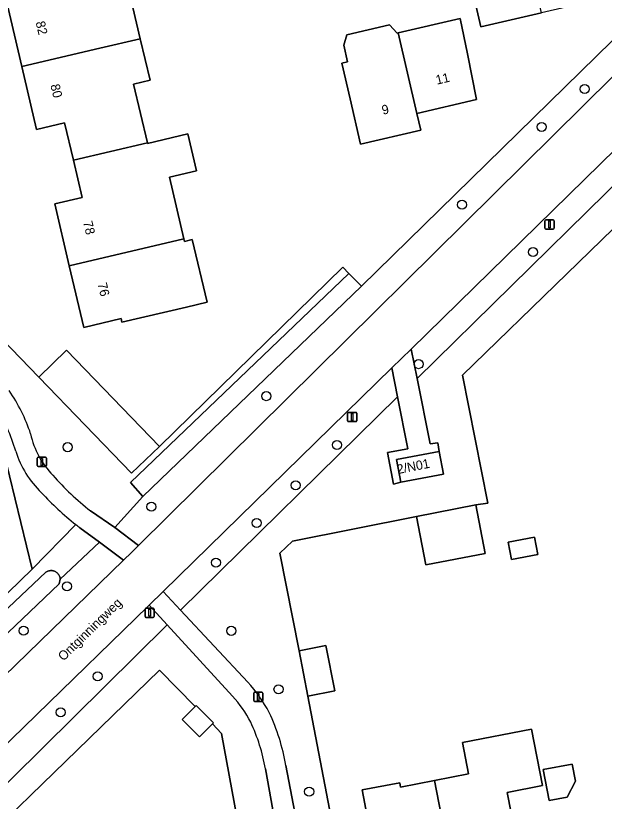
# Model space of a CAD drawing. Extents: x 157648 to 158502, y 379212 to 380938.
# Drawn here: x 158327.7 to 158391, y 380514.1 to 380598.7 of the extents above; entities that cross this region are included whole.
import ezdxf

# ---------------------------------------------------------------- set-up
doc = ezdxf.new("R2010")
doc.units = 0
for name, color, linetype in [('IMGEO_Boom', 7, 'Continuous'), ('IMGEO_Erf', 7, 'Continuous'), ('IMGEO_Groenvoorziening', 7, 'Continuous'), ('IMGEO_Lichtmast', 7, 'Continuous'), ('IMGEO_Openbare_ruimte_label', 7, 'Continuous'), ('IMGEO_Pand', 7, 'Continuous'), ('IMGEO_Pand_nummerreeks', 7, 'Continuous'), ('IMGEO_Rijbaan_lokaal_gesloten', 7, 'Continuous'), ('IMGEO_Voetpad_open', 7, 'Continuous'), ('IMGEO_Waterloop', 7, 'Continuous')]:
    doc.layers.add(name, color=color, linetype=linetype)

msp = doc.modelspace()

# ---------------------------------------------------------------- linework, layer by layer
at = {"layer": 'IMGEO_Boom'}
for centre in [(158388.92, 380590.806), (158384.275, 380586.728), (158375.709, 380578.346), (158383.355, 380573.243), (158371.031, 380561.18), (158354.642, 380557.734), (158362.25, 380552.479), (158333.252, 380552.24), (158357.808, 380548.135), (158342.279, 380545.823), (158353.607, 380544.084), (158349.217, 380539.804), (158333.193, 380537.248), (158328.512, 380532.472), (158350.866, 380532.464), (158336.5, 380527.561), (158355.958, 380526.167), (158332.514, 380523.676), (158359.256, 380515.146)]:
    msp.add_circle(centre, 0.489, dxfattribs=at)
at = {"layer": 'IMGEO_Erf'}
for points in [[(158388.345, 380610.992), (158389.245, 380607.122), (158390.377, 380602.251), (158388.721, 380601.866), (158389.124, 380600.132), (158384.261, 380599.002), (158377.747, 380597.488), (158376.615, 380602.359), (158375.775, 380605.973), (158373.907, 380605.539), (158372.215, 380612.69), (158375.716, 380613.518), (158376.731, 380609.229), (158381.446, 380610.335), (158381.654, 380609.437), (158381.83, 380609.478)], [(158375.511, 380598.395), (158376.288, 380594.577), (158377.285, 380589.677), (158370.862, 380588.184), (158371.278, 380586.391), (158364.793, 380584.884), (158363.661, 380589.755), (158362.769, 380593.593), (158363.389, 380593.737), (158362.977, 380595.512), (158363.32, 380596.65), (158367.907, 380597.716), (158368.73, 380596.818), (158368.851, 380596.846)], [(158381.041, 380540.134), (158380.682, 380541.996), (158383.499, 380542.539), (158383.858, 380540.676)], [(158387.585, 380518.122), (158387.941, 380516.274), (158387.043, 380514.551), (158385.101, 380514.177), (158384.457, 380517.52)]]:
    msp.add_lwpolyline(points, close=True, dxfattribs=at)
for points in [[(158325.171, 380564.899), (158330.152, 380559.787), (158333.141, 380562.67), (158343.133, 380552.316), (158362.865, 380571.624), (158363.54, 380570.941), (158364.877, 380569.587), (158406.998, 380610.849)], [(158340.293, 380599.565), (158341.079, 380596.218), (158342.13, 380591.746), (158340.355, 380591.329), (158341.839, 380585.012), (158341.852, 380584.956), (158346.192, 380585.974), (158347.123, 380582.01), (158344.206, 380581.325), (158345.767, 380574.676), (158345.835, 380574.387), (158346.68, 380574.586), (158348.262, 380567.85), (158346.04, 380567.328), (158339.106, 380565.7), (158339.016, 380566.082), (158334.995, 380565.137), (158333.435, 380571.78), (158331.874, 380578.426), (158334.826, 380579.12), (158333.881, 380583.142), (158332.936, 380587.167), (158329.924, 380586.459), (158328.336, 380593.222), (158326.747, 380599.987)], [(158409.858, 380583.956), (158405.92, 380583.287), (158406.734, 380579.063), (158399.039, 380577.581), (158398.226, 380581.805), (158375.774, 380560.002), (158378.498, 380546.199), (158377.21, 380546.023), (158378.217, 380540.798), (158371.799, 380539.562), (158370.793, 380544.787), (158357.452, 380542.104), (158356.086, 380540.817), (158358.17, 380530.311), (158361.062, 380530.868), (158362.003, 380525.984), (158359.11, 380525.427), (158362.125, 380509.711)], [(158319.496, 380558.936), (158263.701, 380524.634), (158257.585, 380520.788), (158257.469, 380520.719), (158257.353, 380520.65), (158261.062, 380505.621), (158262.697, 380504.321), (158264.187, 380502.857), (158265.516, 380501.245), (158266.367, 380500), (158267.425, 380498.089), (158268.197, 380496.241), (158268.772, 380494.324), (158269.143, 380492.356), (158269.406, 380490.783), (158269.906, 380488.917), (158270.597, 380487.114), (158271.474, 380485.392), (158272.525, 380483.772), (158289.215, 380500), (158329.422, 380539.101), (158325.742, 380554.195), (158320.483, 380559.775)], [(158351.473, 380512.429), (158349.828, 380521.424), (158348.835, 380522.437), (158347.446, 380521.058), (158345.594, 380522.922), (158346.995, 380524.313), (158343.154, 380528.231), (158314.078, 380500)], [(158365.896, 380510.438), (158364.954, 380515.328), (158369.008, 380516.109), (158369.098, 380515.639), (158372.752, 380516.343), (158376.407, 380517.047), (158375.753, 380520.441), (158383.199, 380521.875), (158384.371, 380515.791), (158380.582, 380515.062), (158381.881, 380508.316)]]:
    msp.add_lwpolyline(points, dxfattribs=at)
at = {"layer": 'IMGEO_Groenvoorziening'}
for points in [[(158395.1, 380595.292), (158407.346, 380607.41), (158406.998, 380610.849), (158364.877, 380569.587), (158341.366, 380546.936), (158338.333, 380543.579), (158340.902, 380541.658)], [(158370.878, 380559.638), (158401.344, 380589.566), (158399.536, 380591.475), (158399.1, 380591.047), (158370.231, 380562.8)], [(158343.552, 380536.694), (158345.406, 380534.705), (158368.782, 380557.666), (158368.152, 380560.765)], [(158332.358, 380537.527), (158293.02, 380500), (158274.224, 380482.069), (158273.465, 380481.728), (158270.73, 380478.676), (158272.883, 380475.555), (158277.441, 380479.984), (158298.039, 380500), (158339.285, 380540.082), (158336.691, 380542), (158332.462, 380538.012)], [(158343.973, 380533.099), (158342.036, 380535.216), (158341.944, 380535.126), (158305.818, 380500), (158282.116, 380476.953), (158279.097, 380474.018), (158278.68, 380473.614), (158280.362, 380471.441), (158280.476, 380471.294), (158280.589, 380471.146), (158284.909, 380475.143), (158286.353, 380476.479), (158286.849, 380477.187), (158310.095, 380499.607), (158310.494, 380500)]]:
    msp.add_lwpolyline(points, close=True, dxfattribs=at)
for points in [[(158408.747, 380594.672), (158402.019, 380593.904), (158399.536, 380591.475), (158401.344, 380589.566), (158370.878, 380559.638), (158372.269, 380552.602), (158373.094, 380552.706), (158373.237, 380551.784), (158373.706, 380549.349), (158369.124, 380548.466), (158368.336, 380548.259), (158367.703, 380551.672), (158369.885, 380552.048), (158368.782, 380557.666), (158345.406, 380534.705), (158352.65, 380526.936)], [(158356.751, 380517.973), (158358.515, 380508.772), (158362.172, 380509.465), (158362.125, 380509.711), (158359.11, 380525.427), (158358.17, 380530.311), (158356.086, 380540.817), (158357.452, 380542.104), (158370.793, 380544.787), (158377.21, 380546.023), (158378.498, 380546.199), (158375.774, 380560.002), (158398.226, 380581.805), (158405.92, 380583.287), (158409.858, 380583.956), (158408.747, 380594.672)], [(158335.722, 380545.396), (158338.333, 380543.579), (158341.366, 380546.936), (158340.029, 380548.417), (158363.54, 380570.941), (158362.865, 380571.624), (158343.133, 380552.316), (158340.144, 380549.433), (158330.152, 380559.787)], [(158330.152, 380559.787), (158325.171, 380564.899)], [(158320.483, 380559.775), (158325.742, 380554.195), (158329.422, 380539.101), (158334.137, 380543.912)], [(158334.137, 380543.912), (158329.422, 380539.101), (158289.215, 380500), (158272.525, 380483.772), (158271.474, 380485.392), (158270.597, 380487.114), (158269.906, 380488.917), (158269.406, 380490.783), (158269.143, 380492.356), (158268.772, 380494.324), (158268.197, 380496.241), (158267.425, 380498.089), (158266.367, 380500), (158265.516, 380501.245), (158264.187, 380502.857), (158262.697, 380504.321), (158261.062, 380505.621), (158257.353, 380520.65)], [(158336.691, 380542), (158334.581, 380543.569)], [(158289.923, 380500), (158330.921, 380538.776), (158330.984, 380538.816), (158331.062, 380538.857), (158331.143, 380538.891), (158331.226, 380538.918), (158331.312, 380538.937), (158331.399, 380538.948), (158331.487, 380538.951), (158331.575, 380538.947), (158331.662, 380538.934), (158331.747, 380538.914), (158331.831, 380538.887), (158331.911, 380538.852), (158331.988, 380538.81), (158332.061, 380538.761), (158332.13, 380538.706), (158332.193, 380538.645), (158332.251, 380538.579), (158332.302, 380538.508), (158332.347, 380538.432), (158332.385, 380538.353), (158332.415, 380538.271), (158332.439, 380538.186), (158332.454, 380538.099), (158332.462, 380538.012), (158336.691, 380542)], [(158351.008, 380525.41), (158343.973, 380533.099), (158310.494, 380500), (158310.095, 380499.607)], [(158293.548, 380460.157), (158292.901, 380461.983), (158290.289, 380468.019), (158287.061, 380473.748), (158314.078, 380500), (158343.154, 380528.231), (158346.995, 380524.313), (158347.095, 380524.412), (158348.946, 380522.548), (158348.835, 380522.437), (158349.828, 380521.424), (158351.473, 380512.429), (158355.362, 380513.201), (158354.544, 380517.592)]]:
    msp.add_lwpolyline(points, dxfattribs=at)
for centre, radius, start, end in [((158311.395, 380547.703), 18.853, 18.45883, 34.29641), ((158310.761, 380547.001), 17.577, 15.85817, 32.92978), ((158338.06, 380555.514), 8.973, 191.84311, 224.6635), ((158337.71, 380554.934), 10.517, 197.31667, 226.25966), ((158353.134, 380567.929), 28.476, 221.10812, 232.30498), ((158353.489, 380568.528), 31.312, 222.59433, 231.82755), ((158347.734, 380561.055), 21.881, 231.5785, 233.04771), ((158341.844, 380516.894), 14.751, 27.25978, 42.89966), ((158341.817, 380516.875), 12.543, 27.28457, 42.87877), ((158334.971, 380514.214), 22.102, 9.7924, 25.27612), ((158334.983, 380514.216), 19.851, 9.79292, 25.06416)]:
    msp.add_arc(centre, radius, start, end, dxfattribs=at)
at = {"layer": 'IMGEO_Lichtmast'}
for p, q in [((158384.636, 380575.825), (158384.636, 380576.625)), ((158384.636, 380576.625), (158384.636, 380575.825)), ((158384.736, 380576.725), (158385.526, 380576.725)), ((158385.526, 380576.725), (158384.736, 380576.725)), ((158385.626, 380576.625), (158385.626, 380575.825)), ((158385.626, 380575.825), (158385.626, 380576.625)), ((158385.526, 380575.725), (158384.736, 380575.725)), ((158384.736, 380575.725), (158385.526, 380575.725)), ((158363.392, 380555.087), (158363.392, 380555.887)), ((158363.392, 380555.887), (158363.392, 380555.087)), ((158363.492, 380555.987), (158364.282, 380555.987)), ((158364.282, 380555.987), (158363.492, 380555.987)), ((158364.382, 380555.887), (158364.382, 380555.087)), ((158364.382, 380555.087), (158364.382, 380555.887)), ((158364.282, 380554.987), (158363.492, 380554.987)), ((158363.492, 380554.987), (158364.282, 380554.987)), ((158329.975, 380550.248), (158329.975, 380551.048)), ((158329.975, 380551.048), (158329.975, 380550.248)), ((158330.075, 380551.148), (158330.865, 380551.148)), ((158330.865, 380551.148), (158330.075, 380551.148)), ((158330.965, 380551.048), (158330.965, 380550.248)), ((158330.965, 380550.248), (158330.965, 380551.048)), ((158330.865, 380550.148), (158330.075, 380550.148)), ((158330.075, 380550.148), (158330.865, 380550.148)), ((158341.59, 380534.006), (158341.59, 380534.806)), ((158341.59, 380534.806), (158341.59, 380534.006)), ((158341.69, 380534.906), (158342.48, 380534.906)), ((158342.48, 380534.906), (158341.69, 380534.906)), ((158342.58, 380534.806), (158342.58, 380534.006)), ((158342.58, 380534.006), (158342.58, 380534.806)), ((158342.48, 380533.906), (158341.69, 380533.906)), ((158341.69, 380533.906), (158342.48, 380533.906)), ((158353.384, 380525.848), (158354.174, 380525.848)), ((158354.174, 380525.848), (158353.384, 380525.848)), ((158353.284, 380524.948), (158353.284, 380525.748)), ((158353.284, 380525.748), (158353.284, 380524.948)), ((158354.274, 380525.748), (158354.274, 380524.948)), ((158354.274, 380524.948), (158354.274, 380525.748)), ((158354.174, 380524.848), (158353.384, 380524.848)), ((158353.384, 380524.848), (158354.174, 380524.848))]:
    msp.add_line(p, q, dxfattribs=at)
for points in [[(158385.056, 380576.6), (158385.206, 380576.6), (158385.206, 380575.85), (158385.056, 380575.85), (158385.056, 380576.6)], [(158363.812, 380555.862), (158363.962, 380555.862), (158363.962, 380555.112), (158363.812, 380555.112), (158363.812, 380555.862)], [(158330.395, 380551.023), (158330.545, 380551.023), (158330.545, 380550.273), (158330.395, 380550.273), (158330.395, 380551.023)], [(158342.01, 380534.781), (158342.16, 380534.781), (158342.16, 380534.031), (158342.01, 380534.031), (158342.01, 380534.781)], [(158353.704, 380525.723), (158353.854, 380525.723), (158353.854, 380524.973), (158353.704, 380524.973), (158353.704, 380525.723)]]:
    msp.add_lwpolyline(points, dxfattribs=at)
for centre, start, end in [((158384.736, 380576.625), 90, 180), ((158384.736, 380576.625), 90, 180), ((158385.526, 380576.625), 0, 90), ((158385.526, 380576.625), 360, 90), ((158384.736, 380575.825), 180, 270), ((158384.736, 380575.825), 180, 270), ((158385.526, 380575.825), 270, 0), ((158385.526, 380575.825), 270, 0), ((158363.492, 380555.887), 90, 180), ((158363.492, 380555.887), 90, 180), ((158364.282, 380555.887), 0, 90), ((158364.282, 380555.887), 360, 90), ((158363.492, 380555.087), 180, 270), ((158363.492, 380555.087), 180, 270), ((158364.282, 380555.087), 270, 0), ((158364.282, 380555.087), 270, 0), ((158330.075, 380551.048), 90, 180), ((158330.075, 380551.048), 90, 180), ((158330.865, 380551.048), 0, 90), ((158330.865, 380551.048), 360, 90), ((158330.075, 380550.248), 180, 270), ((158330.075, 380550.248), 180, 270), ((158330.865, 380550.248), 270, 0), ((158330.865, 380550.248), 270, 0), ((158341.69, 380534.806), 90, 180), ((158341.69, 380534.806), 90, 180), ((158342.48, 380534.806), 0, 90), ((158342.48, 380534.806), 360, 90), ((158341.69, 380534.006), 180, 270), ((158341.69, 380534.006), 180, 270), ((158342.48, 380534.006), 270, 0), ((158342.48, 380534.006), 270, 0), ((158353.384, 380525.748), 90, 180), ((158353.384, 380525.748), 90, 180), ((158354.174, 380525.748), 0, 90), ((158354.174, 380525.748), 360, 90), ((158353.384, 380524.948), 180, 270), ((158353.384, 380524.948), 180, 270), ((158354.174, 380524.948), 270, 0), ((158354.174, 380524.948), 270, 0)]:
    msp.add_arc(centre, 0.1, start, end, dxfattribs=at)
at = {"layer": 'IMGEO_Pand'}
for points in [[(158381.83, 380609.478), (158381.654, 380609.437), (158381.446, 380610.335), (158376.731, 380609.229), (158375.716, 380613.518), (158372.215, 380612.69), (158373.907, 380605.539), (158375.775, 380605.973), (158376.615, 380602.359), (158377.747, 380597.488), (158384.261, 380599.002)], [(158328.336, 380593.222), (158336.725, 380595.194), (158341.079, 380596.218), (158340.293, 380599.565), (158341.285, 380599.798), (158340.447, 380603.365), (158344.507, 380604.318), (158343.563, 380608.34), (158335.471, 380606.44), (158335.522, 380606.223), (158334.945, 380606.088), (158335.807, 380602.417), (158330.832, 380601.249), (158330.899, 380600.962), (158326.747, 380599.987)], [(158376.288, 380594.577), (158375.511, 380598.395), (158368.851, 380596.846), (158370.862, 380588.184), (158377.285, 380589.677)], [(158368.851, 380596.846), (158368.73, 380596.818), (158367.907, 380597.716), (158363.32, 380596.65), (158362.977, 380595.512), (158363.389, 380593.737), (158362.769, 380593.593), (158363.661, 380589.755), (158364.793, 380584.884), (158371.278, 380586.391), (158370.862, 380588.184)], [(158333.881, 380583.142), (158341.839, 380585.012), (158340.355, 380591.329), (158342.13, 380591.746), (158341.079, 380596.218), (158336.725, 380595.194), (158328.336, 380593.222), (158329.924, 380586.459), (158332.936, 380587.167)], [(158346.192, 380585.974), (158341.852, 380584.956), (158341.839, 380585.012), (158333.881, 380583.142), (158334.826, 380579.12), (158331.874, 380578.426), (158333.435, 380571.78), (158345.767, 380574.676), (158344.206, 380581.325), (158347.123, 380582.01)], [(158345.767, 380574.676), (158333.435, 380571.78), (158334.995, 380565.137), (158339.016, 380566.082), (158339.106, 380565.7), (158346.04, 380567.328), (158348.262, 380567.85), (158346.68, 380574.586), (158345.835, 380574.387)], [(158330.152, 380559.787), (158340.144, 380549.433), (158343.133, 380552.316), (158333.141, 380562.67)], [(158369.124, 380548.466), (158373.706, 380549.349), (158373.237, 380551.784), (158368.655, 380550.901)], [(158370.793, 380544.787), (158371.799, 380539.562), (158378.217, 380540.798), (158377.21, 380546.023)], [(158380.682, 380541.996), (158381.041, 380540.134), (158383.858, 380540.676), (158383.499, 380542.539)], [(158358.17, 380530.311), (158359.11, 380525.427), (158362.003, 380525.984), (158361.062, 380530.868)], [(158346.995, 380524.313), (158345.594, 380522.922), (158347.446, 380521.058), (158348.835, 380522.437), (158348.946, 380522.548), (158347.095, 380524.412)], [(158372.752, 380516.343), (158374.457, 380507.476), (158377.739, 380508.108), (158377.849, 380507.539), (158381.881, 380508.316), (158380.582, 380515.062), (158384.371, 380515.791), (158383.199, 380521.875), (158375.753, 380520.441), (158376.407, 380517.047)], [(158387.941, 380516.274), (158387.585, 380518.122), (158384.457, 380517.52), (158385.101, 380514.177), (158387.043, 380514.551)], [(158372.752, 380516.343), (158369.098, 380515.639), (158369.008, 380516.109), (158364.954, 380515.328), (158365.896, 380510.438), (158366.233, 380508.691), (158362.46, 380507.964), (158362.763, 380506.393), (158363.628, 380501.901), (158371.129, 380503.345), (158370.48, 380506.71), (158374.457, 380507.476)]]:
    msp.add_lwpolyline(points, close=True, dxfattribs=at)
at = {"layer": 'IMGEO_Rijbaan_lokaal_gesloten'}
msp.add_lwpolyline([(158305.818, 380500), (158341.944, 380535.126), (158342.036, 380535.216), (158343.552, 380536.694), (158368.152, 380560.765), (158370.231, 380562.8), (158399.1, 380591.047), (158395.1, 380595.292), (158340.902, 380541.658), (158340.139, 380540.911), (158339.285, 380540.082), (158298.039, 380500)], dxfattribs=at)
at = {"layer": 'IMGEO_Voetpad_open'}
msp.add_lwpolyline([(158368.152, 380560.765), (158368.782, 380557.666), (158369.885, 380552.048), (158367.703, 380551.672), (158368.336, 380548.259), (158369.124, 380548.466), (158368.655, 380550.901), (158373.237, 380551.784), (158373.094, 380552.706), (158372.269, 380552.602), (158370.878, 380559.638), (158370.231, 380562.8)], close=True, dxfattribs=at)
for points in [[(158334.581, 380543.569), (158336.691, 380542), (158339.285, 380540.082), (158340.139, 380540.911), (158340.902, 380541.658), (158338.333, 380543.579), (158335.722, 380545.396)], [(158352.65, 380526.936), (158345.406, 380534.705), (158343.552, 380536.694), (158342.036, 380535.216), (158343.973, 380533.099), (158351.008, 380525.41)], [(158354.544, 380517.592), (158355.362, 380513.201), (158351.473, 380512.429), (158351.7, 380511.185), (158355.591, 380512.02), (158358.744, 380495.92), (158360.929, 380496.444), (158358.818, 380507.28), (158362.46, 380507.964), (158362.172, 380509.465), (158358.515, 380508.772), (158356.751, 380517.973)]]:
    msp.add_lwpolyline(points, dxfattribs=at)
for centre, radius, start, end in [((158311.395, 380547.703), 18.853, 18.45883, 34.29641), ((158310.761, 380547.001), 17.577, 15.85817, 32.92978), ((158338.06, 380555.514), 8.973, 191.84311, 224.6635), ((158337.71, 380554.934), 10.517, 197.31667, 226.25966), ((158353.134, 380567.929), 28.476, 221.10812, 232.30498), ((158353.489, 380568.528), 31.312, 222.59433, 231.82755), ((158347.734, 380561.055), 21.881, 231.5785, 233.04771), ((158341.844, 380516.894), 14.751, 27.25978, 42.89966), ((158341.817, 380516.875), 12.543, 27.28457, 42.87877), ((158334.971, 380514.214), 22.102, 9.7924, 25.27612), ((158334.983, 380514.216), 19.851, 9.79292, 25.06416)]:
    msp.add_arc(centre, radius, start, end, dxfattribs=at)
at = {"layer": 'IMGEO_Waterloop'}
msp.add_lwpolyline([(158341.366, 380546.936), (158364.877, 380569.587), (158363.54, 380570.941), (158340.029, 380548.417)], close=True, dxfattribs=at)
msp.add_lwpolyline([(158293.02, 380500), (158332.358, 380537.527), (158332.462, 380538.012), (158332.454, 380538.099), (158332.439, 380538.186), (158332.415, 380538.271), (158332.385, 380538.353), (158332.347, 380538.432), (158332.302, 380538.508), (158332.251, 380538.579), (158332.193, 380538.645), (158332.13, 380538.706), (158332.061, 380538.761), (158331.988, 380538.81), (158331.911, 380538.852), (158331.831, 380538.887), (158331.747, 380538.914), (158331.662, 380538.934), (158331.575, 380538.947), (158331.487, 380538.951), (158331.399, 380538.948), (158331.312, 380538.937), (158331.226, 380538.918), (158331.143, 380538.891), (158331.062, 380538.857), (158330.984, 380538.816), (158330.921, 380538.776), (158289.923, 380500)], dxfattribs=at)

# ---------------------------------------------------------------- texts
at = {"layer": 'IMGEO_Openbare_ruimte_label'}
msp.add_text('Ontginningweg', height=1, rotation=44.31167, dxfattribs=at).set_placement((158332.807, 380529.149))
at = {"layer": 'IMGEO_Pand_nummerreeks'}
for s, rotation, p in [('82', 283.2162, (158329.806, 380597.988)), ('11', 13.08636, (158373.006, 380591.269)), ('80', 283.2162, (158331.395, 380591.218)), ('9', 13.08063, (158367.197, 380588.03)), ('78', 283.21793, (158334.92, 380576.481)), ('76', 283.21673, (158336.479, 380569.84)), ('2/N01', 11.17658, (158368.803, 380549.338))]:
    msp.add_text(s, height=1, rotation=rotation, dxfattribs=at).set_placement(p)

doc.saveas('drawing.dxf')
